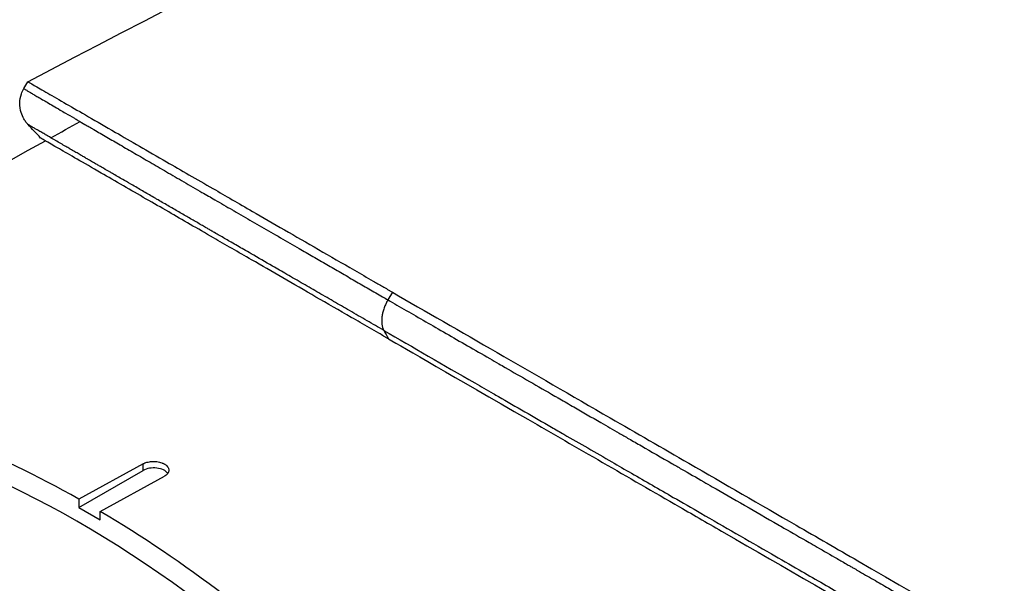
# Model space of a CAD drawing. Header units: millimetres. Extents: x 0 to 4378, y 0 to 2397.
# Tile 647 of 656: x 2618 to 2650, y 1988 to 2007. Entities that reach past the tile are written whole.
import ezdxf

# ---------------------------------------------------------------- set-up
doc = ezdxf.new("R2010")
doc.units = ezdxf.units.MM
doc.header["$LTSCALE"] = 0.2
doc.layers.add('01_Object Line', color=4, linetype='Continuous')

# ---------------------------------------------------------------- blocks, each defined once
blk = doc.blocks.new('Blk$A18R2-0W24D')
for p, q in [((-119.833, 1145.595), (-119.702, 1145.821)), ((-119.833, 1145.595), (-119.833, 1145.595)), ((-107.661, 1138.869), (-107.808, 1138.615)), ((-115.895, 1133.199), (-118.016, 1132.037)), ((-115.895, 1132.98), (-115.895, 1133.199)), ((-118.016, 1131.756), (-115.895, 1132.98)), ((-117.309, 1131.629), (-115.188, 1132.791)), ((-118.016, 1132.037), (-118.016, 1131.756)), ((-118.016, 1131.756), (-117.309, 1131.347)), ((-117.309, 1131.347), (-117.309, 1131.629))]:
    blk.add_line(p, q)
for centre, major_axis, start_param, end_param in [((-118.016, 1099.422), (19.5, -33.775), 0, 3.141593), ((-121.198, 1097.585), (19.5, -33.775), 0, 3.141593), ((-122.259, 1096.973), (19.5, -33.775), 6.276472, 9.431491), ((-115.541, 1132.776), (0.5, 0), 0.381749, 2.356194)]:
    blk.add_ellipse(centre, major_axis=major_axis, ratio=0.57735, start_param=start_param, end_param=end_param)
for points in [[(-119.702, 1145.821), (-103.238, 1154.444), (-86.636, 1162.682), (-69.793, 1170.604)], [(-118.939, 1143.968), (-118.618, 1144.147), (-118.297, 1144.325), (-117.976, 1144.504)], [(-119.277, 1143.959), (-119.418, 1144.111), (-119.558, 1144.262), (-119.699, 1144.414)], [(-137.146, 1133.94), (-131.153, 1137.216), (-125.142, 1140.523), (-119.12, 1143.868)], [(-107.946, 1137.607), (-107.896, 1137.514), (-107.846, 1137.422), (-107.795, 1137.33)]]:
    blk.add_open_spline(points, degree=3)
for points, knots in [([(-119.702, 1145.821), (-119.702, 1145.821), (-119.701, 1145.821), (-119.681, 1145.809), (-119.613, 1145.77), (-119.382, 1145.637), (-119.232, 1145.55), (-118.866, 1145.339), (-118.66, 1145.22), (-117.994, 1144.835), (-117.458, 1144.526), (-116.308, 1143.862), (-115.749, 1143.539), (-114.645, 1142.902), (-114.134, 1142.606), (-113.173, 1142.052), (-112.739, 1141.801), (-111.602, 1141.145), (-110.874, 1140.724), (-109.715, 1140.055), (-109.319, 1139.826), (-108.708, 1139.474), (-108.502, 1139.355), (-108.19, 1139.174), (-108.085, 1139.114), (-107.927, 1139.023), (-107.874, 1138.992), (-107.794, 1138.946), (-107.768, 1138.931), (-107.714, 1138.9), (-107.688, 1138.885), (-107.661, 1138.869)], [-3.482268, -3.482268, -3.482268, -3.482268, -3.410322, -3.410322, -2.984789, -2.984789, -2.612354, -2.612354, -2.286343, -2.286343, -1.715455, -1.715455, -1.286664, -1.286664, -0.965099, -0.965099, -0.723763, -0.723763, -0.361864, -0.361864, -0.180905, -0.180905, -0.090468, -0.090468, -0.045241, -0.045241, -0.022623, -0.022623, -0.011312, -0.011312, -0.000001, -0.000001, -0.000001, -0.000001]), ([(-119.699, 1144.414), (-119.719, 1144.436), (-119.74, 1144.46), (-119.785, 1144.519), (-119.809, 1144.555), (-119.867, 1144.657), (-119.898, 1144.727), (-119.953, 1144.898), (-119.968, 1145.005), (-119.964, 1145.213), (-119.946, 1145.318), (-119.892, 1145.478), (-119.865, 1145.539), (-119.833, 1145.595)], [0, 0, 0, 0, 0.0104507, 0.0104507, 0.0236579, 0.0236579, 0.0465248, 0.0465248, 0.0780161, 0.0780161, 0.1092769, 0.1092769, 0.1288378, 0.1288378, 0.1288378, 0.1288378]), ([(-119.833, 1145.595), (-119.833, 1145.595), (-119.832, 1145.594), (-119.828, 1145.591), (-119.823, 1145.588), (-119.808, 1145.578), (-119.798, 1145.572), (-119.772, 1145.556), (-119.756, 1145.547), (-119.724, 1145.528), (-119.71, 1145.519), (-119.67, 1145.495), (-119.641, 1145.478), (-119.576, 1145.44), (-119.541, 1145.419), (-119.498, 1145.394), (-119.496, 1145.392), (-119.455, 1145.368), (-119.413, 1145.343), (-119.32, 1145.289), (-119.269, 1145.259), (-119.167, 1145.199), (-119.118, 1145.17), (-119.002, 1145.103), (-118.935, 1145.063), (-118.789, 1144.978), (-118.712, 1144.933), (-118.572, 1144.852), (-118.513, 1144.817), (-118.36, 1144.728), (-118.263, 1144.671), (-118.122, 1144.589), (-118.083, 1144.567), (-117.97, 1144.501), (-117.893, 1144.456), (-117.789, 1144.396), (-117.766, 1144.382), (-117.718, 1144.354), (-117.693, 1144.34), (-117.644, 1144.311), (-117.619, 1144.297), (-117.583, 1144.276), (-117.571, 1144.269), (-117.546, 1144.254), (-117.532, 1144.246), (-117.381, 1144.158), (-117.239, 1144.075), (-116.948, 1143.906), (-116.799, 1143.82), (-116.491, 1143.641), (-116.332, 1143.548), (-116.003, 1143.358), (-115.834, 1143.259), (-115.484, 1143.056), (-115.303, 1142.951), (-114.932, 1142.736), (-114.742, 1142.626), (-114.351, 1142.4), (-114.151, 1142.283), (-113.808, 1142.085), (-113.666, 1142.003), (-113.332, 1141.809), (-113.139, 1141.697), (-112.927, 1141.574), (-112.908, 1141.564), (-112.69, 1141.437), (-112.489, 1141.321), (-112.083, 1141.086), (-111.878, 1140.968), (-111.464, 1140.728), (-111.254, 1140.607), (-110.944, 1140.427), (-110.842, 1140.368), (-110.588, 1140.221), (-110.436, 1140.133), (-110.131, 1139.957), (-109.978, 1139.869), (-109.672, 1139.692), (-109.518, 1139.603), (-109.21, 1139.425), (-109.056, 1139.336), (-108.748, 1139.158), (-108.594, 1139.07), (-108.288, 1138.892), (-108.134, 1138.804), (-107.925, 1138.683), (-107.866, 1138.649), (-107.808, 1138.615)], [0.5649926, 0.5649926, 0.5649926, 0.5649926, 0.5745008, 0.5745008, 0.5885568, 0.5885568, 0.6024334, 0.6024334, 0.616041, 0.616041, 0.625, 0.625, 0.6389674, 0.6389674, 0.6521907, 0.6521907, 0.6529348, 0.6529348, 0.6653133, 0.6653133, 0.6774557, 0.6774557, 0.6875, 0.6875, 0.6992974, 0.6992974, 0.7108979, 0.7108979, 0.71875, 0.71875, 0.7302216, 0.7302216, 0.734375, 0.734375, 0.7421875, 0.7421875, 0.7443878, 0.7443878, 0.7465782, 0.7465782, 0.7488369, 0.7488369, 0.75, 0.75, 0.7513839, 0.7513839, 0.7649249, 0.7649249, 0.7782838, 0.7782838, 0.7918729, 0.7918729, 0.8057075, 0.8057075, 0.8199553, 0.8199553, 0.8344527, 0.8344527, 0.849373, 0.849373, 0.8597114, 0.8597114, 0.8736746, 0.8736746, 0.875, 0.875, 0.8893851, 0.8893851, 0.9040038, 0.9040038, 0.9189904, 0.9189904, 0.9263298, 0.9263298, 0.937311, 0.937311, 0.9484587, 0.9484587, 0.959783, 0.959783, 0.9713927, 0.9713927, 0.9831792, 0.9831792, 0.9952444, 0.9952444, 0.9999668, 0.9999668, 0.9999668, 0.9999668]), ([(-107.946, 1137.607), (-108.129, 1137.712), (-108.313, 1137.818), (-108.496, 1137.925), (-108.69, 1138.036), (-108.883, 1138.148), (-109.077, 1138.26), (-109.253, 1138.361), (-109.429, 1138.463), (-109.604, 1138.564), (-109.609, 1138.567), (-109.615, 1138.57), (-109.62, 1138.573), (-109.798, 1138.676), (-109.975, 1138.779), (-110.152, 1138.881), (-110.326, 1138.981), (-110.499, 1139.081), (-110.671, 1139.181), (-110.718, 1139.208), (-110.765, 1139.235), (-110.811, 1139.262), (-110.839, 1139.277), (-110.866, 1139.293), (-110.893, 1139.309), (-110.979, 1139.358), (-111.064, 1139.408), (-111.149, 1139.457), (-111.306, 1139.547), (-111.462, 1139.638), (-111.617, 1139.728), (-111.857, 1139.866), (-112.095, 1140.003), (-112.33, 1140.139), (-112.41, 1140.186), (-112.49, 1140.232), (-112.57, 1140.278), (-112.708, 1140.358), (-112.845, 1140.437), (-112.981, 1140.516), (-112.996, 1140.525), (-113.012, 1140.534), (-113.028, 1140.543), (-113.143, 1140.609), (-113.257, 1140.675), (-113.37, 1140.741), (-113.425, 1140.772), (-113.479, 1140.804), (-113.533, 1140.835), (-113.535, 1140.836), (-113.537, 1140.837), (-113.539, 1140.839), (-113.556, 1140.848), (-113.575, 1140.859), (-113.594, 1140.87), (-113.613, 1140.882), (-113.633, 1140.893), (-113.651, 1140.903), (-113.673, 1140.916), (-113.692, 1140.927), (-113.705, 1140.935), (-113.74, 1140.955), (-113.772, 1140.973), (-113.806, 1140.993), (-113.824, 1141.003), (-113.843, 1141.014), (-113.861, 1141.025), (-113.908, 1141.052), (-113.956, 1141.08), (-114.005, 1141.108), (-114.108, 1141.168), (-114.216, 1141.23), (-114.327, 1141.294), (-114.438, 1141.359), (-114.553, 1141.425), (-114.671, 1141.493), (-114.788, 1141.561), (-114.908, 1141.631), (-115.031, 1141.702), (-115.152, 1141.772), (-115.276, 1141.844), (-115.401, 1141.916), (-115.433, 1141.935), (-115.465, 1141.953), (-115.497, 1141.972), (-115.62, 1142.043), (-115.744, 1142.114), (-115.868, 1142.187), (-115.926, 1142.22), (-115.984, 1142.254), (-116.042, 1142.288), (-116.106, 1142.324), (-116.17, 1142.361), (-116.233, 1142.398), (-116.326, 1142.452), (-116.42, 1142.506), (-116.512, 1142.56), (-116.633, 1142.629), (-116.752, 1142.699), (-116.871, 1142.768), (-116.891, 1142.779), (-116.911, 1142.791), (-116.931, 1142.802), (-116.96, 1142.819), (-116.99, 1142.836), (-117.019, 1142.853), (-117.102, 1142.902), (-117.185, 1142.95), (-117.267, 1142.997), (-117.308, 1143.021), (-117.349, 1143.045), (-117.39, 1143.068), (-117.406, 1143.078), (-117.422, 1143.087), (-117.439, 1143.097), (-117.443, 1143.099), (-117.447, 1143.101), (-117.451, 1143.104), (-117.457, 1143.107), (-117.466, 1143.112), (-117.474, 1143.117), (-117.483, 1143.123), (-117.492, 1143.128), (-117.499, 1143.132), (-117.505, 1143.135), (-117.51, 1143.138), (-117.511, 1143.139), (-117.525, 1143.147), (-117.542, 1143.157), (-117.562, 1143.168), (-117.582, 1143.18), (-117.605, 1143.193), (-117.631, 1143.208), (-117.649, 1143.219), (-117.668, 1143.23), (-117.688, 1143.241), (-117.698, 1143.247), (-117.708, 1143.253), (-117.718, 1143.259), (-117.75, 1143.277), (-117.785, 1143.297), (-117.821, 1143.319), (-117.859, 1143.341), (-117.899, 1143.364), (-117.941, 1143.388), (-117.984, 1143.413), (-118.029, 1143.439), (-118.075, 1143.466), (-118.123, 1143.494), (-118.172, 1143.522), (-118.223, 1143.552), (-118.242, 1143.563), (-118.262, 1143.574), (-118.282, 1143.586), (-118.293, 1143.593), (-118.305, 1143.599), (-118.316, 1143.606), (-118.358, 1143.63), (-118.401, 1143.655), (-118.444, 1143.68), (-118.499, 1143.712), (-118.556, 1143.745), (-118.612, 1143.778), (-118.669, 1143.811), (-118.725, 1143.844), (-118.782, 1143.877), (-118.795, 1143.884), (-118.808, 1143.892), (-118.821, 1143.899), (-118.835, 1143.907), (-118.849, 1143.916), (-118.863, 1143.924), (-118.917, 1143.955), (-118.972, 1143.987), (-119.024, 1144.018), (-119.065, 1144.041), (-119.104, 1144.064), (-119.143, 1144.087), (-119.188, 1144.113), (-119.231, 1144.138), (-119.272, 1144.162), (-119.292, 1144.174), (-119.312, 1144.186), (-119.332, 1144.197), (-119.342, 1144.203), (-119.351, 1144.208), (-119.361, 1144.214), (-119.364, 1144.216), (-119.368, 1144.218), (-119.371, 1144.22), (-119.372, 1144.221), (-119.374, 1144.222), (-119.375, 1144.222), (-119.377, 1144.224), (-119.38, 1144.225), (-119.383, 1144.227), (-119.385, 1144.228), (-119.387, 1144.23), (-119.388, 1144.23), (-119.392, 1144.232), (-119.392, 1144.232), (-119.394, 1144.233), (-119.406, 1144.241), (-119.419, 1144.248), (-119.432, 1144.256), (-119.447, 1144.265), (-119.462, 1144.273), (-119.478, 1144.282), (-119.478, 1144.283), (-119.479, 1144.283), (-119.48, 1144.284), (-119.496, 1144.293), (-119.513, 1144.303), (-119.529, 1144.313), (-119.546, 1144.322), (-119.562, 1144.332), (-119.578, 1144.341), (-119.594, 1144.351), (-119.609, 1144.36), (-119.623, 1144.368), (-119.638, 1144.377), (-119.651, 1144.384), (-119.662, 1144.391), (-119.673, 1144.398), (-119.682, 1144.403), (-119.689, 1144.407), (-119.695, 1144.411), (-119.699, 1144.414), (-119.699, 1144.414)], [0, 0, 0, 0, 0.011661, 0.011661, 0.011661, 0.0239333, 0.0239333, 0.0239333, 0.0350821, 0.0350821, 0.0350821, 0.0354059, 0.0354059, 0.0354059, 0.0467022, 0.0467022, 0.0467022, 0.0577534, 0.0577534, 0.0577534, 0.0607503, 0.0607503, 0.0607503, 0.0625, 0.0625, 0.0625, 0.0679972, 0.0679972, 0.0679972, 0.078125, 0.078125, 0.078125, 0.09375, 0.09375, 0.09375, 0.09908, 0.09908, 0.09908, 0.1083025, 0.1083025, 0.1083025, 0.109375, 0.109375, 0.109375, 0.1171875, 0.1171875, 0.1171875, 0.1209386, 0.1209386, 0.1209386, 0.1210938, 0.1210938, 0.1210938, 0.1222584, 0.1222584, 0.1222584, 0.123429, 0.123429, 0.123429, 0.1249139, 0.1249139, 0.1249139, 0.1290167, 0.1290167, 0.1290167, 0.1312453, 0.1312453, 0.1312453, 0.1368168, 0.1368168, 0.1368168, 0.1487201, 0.1487201, 0.1487201, 0.1606847, 0.1606847, 0.1606847, 0.1726306, 0.1726306, 0.1726306, 0.1844657, 0.1844657, 0.1844657, 0.1875, 0.1875, 0.1875, 0.1990051, 0.1990051, 0.1990051, 0.2043629, 0.2043629, 0.2043629, 0.2102046, 0.2102046, 0.2102046, 0.21875, 0.21875, 0.21875, 0.2297866, 0.2297866, 0.2297866, 0.2316491, 0.2316491, 0.2316491, 0.234375, 0.234375, 0.234375, 0.2421875, 0.2421875, 0.2421875, 0.2460938, 0.2460938, 0.2460938, 0.247666, 0.247666, 0.247666, 0.2480469, 0.2480469, 0.2480469, 0.2486974, 0.2486974, 0.2486974, 0.2493816, 0.2493816, 0.2493816, 0.25, 0.25, 0.25, 0.2582373, 0.2582373, 0.2582373, 0.2665183, 0.2665183, 0.2665183, 0.2721341, 0.2721341, 0.2721341, 0.2748552, 0.2748552, 0.2748552, 0.2832604, 0.2832604, 0.2832604, 0.2917918, 0.2917918, 0.2917918, 0.300406, 0.300406, 0.300406, 0.3091533, 0.3091533, 0.3091533, 0.3125, 0.3125, 0.3125, 0.3144351, 0.3144351, 0.3144351, 0.3214271, 0.3214271, 0.3214271, 0.3304153, 0.3304153, 0.3304153, 0.3394323, 0.3394323, 0.3394323, 0.3415145, 0.3415145, 0.3415145, 0.34375, 0.34375, 0.34375, 0.3525944, 0.3525944, 0.3525944, 0.359375, 0.359375, 0.359375, 0.3671875, 0.3671875, 0.3671875, 0.3710937, 0.3710937, 0.3710937, 0.3730469, 0.3730469, 0.3730469, 0.3737652, 0.3737652, 0.3737652, 0.3740234, 0.3740234, 0.3740234, 0.3744853, 0.3744853, 0.3744853, 0.3749146, 0.3749146, 0.3749146, 0.3763397, 0.3763397, 0.3763397, 0.3858084, 0.3858084, 0.3858084, 0.3962934, 0.3962934, 0.3962934, 0.396733, 0.396733, 0.396733, 0.4078902, 0.4078902, 0.4078902, 0.4192071, 0.4192071, 0.4192071, 0.4306891, 0.4306891, 0.4306891, 0.4425915, 0.4425915, 0.4425915, 0.4543333, 0.4543333, 0.4543333, 0.4660981, 0.4660981, 0.4660981, 0.4660981]), ([(-107.795, 1137.33), (-107.832, 1137.351), (-107.848, 1137.36), (-107.9, 1137.39), (-107.926, 1137.405), (-108.004, 1137.45), (-108.056, 1137.48), (-108.211, 1137.57), (-108.313, 1137.629), (-108.62, 1137.806), (-108.822, 1137.922), (-109.419, 1138.267), (-109.807, 1138.491), (-110.94, 1139.146), (-111.649, 1139.555), (-112.752, 1140.192), (-113.173, 1140.434), (-114.102, 1140.971), (-114.595, 1141.255), (-115.307, 1141.667), (-115.553, 1141.809), (-116.053, 1142.097), (-116.303, 1142.242), (-116.804, 1142.531), (-117.05, 1142.673), (-117.877, 1143.151), (-118.332, 1143.413), (-119.081, 1143.845), (-119.277, 1143.959), (-119.277, 1143.959)], [0.000001, 0.000001, 0.000001, 0.000001, 0.015698, 0.015698, 0.031818, 0.031818, 0.064059, 0.064059, 0.128532, 0.128532, 0.257452, 0.257452, 0.515099, 0.515099, 1.03173, 1.03173, 1.376496, 1.376496, 1.83577, 1.83577, 2.097678, 2.097678, 2.396491, 2.396491, 2.737987, 2.737987, 3.650672, 3.650672, 4.858985, 4.858985, 4.858985, 4.858985]), ([(-107.806, 1138.615), (-107.83, 1138.577), (-107.851, 1138.537), (-107.871, 1138.496), (-107.872, 1138.492), (-107.874, 1138.489), (-107.876, 1138.485), (-107.897, 1138.44), (-107.916, 1138.394), (-107.933, 1138.346), (-107.95, 1138.299), (-107.965, 1138.251), (-107.977, 1138.204), (-107.986, 1138.169), (-107.993, 1138.134), (-107.999, 1138.099), (-108.001, 1138.087), (-108.003, 1138.075), (-108.005, 1138.063), (-108.009, 1138.028), (-108.012, 1137.993), (-108.014, 1137.96), (-108.014, 1137.949), (-108.015, 1137.938), (-108.015, 1137.928), (-108.015, 1137.885), (-108.013, 1137.843), (-108.007, 1137.805), (-108.002, 1137.766), (-107.994, 1137.73), (-107.984, 1137.697), (-107.974, 1137.667), (-107.963, 1137.639), (-107.95, 1137.614), (-107.949, 1137.612), (-107.947, 1137.609), (-107.946, 1137.607)], [0, 0, 0, 0, 0.1149751, 0.1149751, 0.1149751, 0.125, 0.125, 0.125, 0.25, 0.25, 0.25, 0.375, 0.375, 0.375, 0.4673291, 0.4673291, 0.4673291, 0.5, 0.5, 0.5, 0.5947218, 0.5947218, 0.5947218, 0.625, 0.625, 0.625, 0.75, 0.75, 0.75, 0.875, 0.875, 0.875, 0.9880514, 0.9880514, 0.9880514, 0.9999992, 0.9999992, 0.9999992, 0.9999992]), ([(-107.806, 1138.615), (-107.613, 1138.503), (-107.411, 1138.387), (-107.201, 1138.265), (-106.995, 1138.146), (-106.781, 1138.023), (-106.559, 1137.894), (-106.342, 1137.77), (-106.119, 1137.641), (-105.887, 1137.507), (-105.659, 1137.375), (-105.424, 1137.24), (-105.18, 1137.099), (-104.943, 1136.962), (-104.698, 1136.821), (-104.446, 1136.676), (-104.347, 1136.619), (-104.246, 1136.561), (-104.144, 1136.502), (-104.075, 1136.462), (-104.005, 1136.422), (-103.934, 1136.381), (-103.673, 1136.23), (-103.405, 1136.076), (-103.129, 1135.916), (-102.859, 1135.761), (-102.583, 1135.602), (-102.3, 1135.439), (-102.264, 1135.418), (-102.227, 1135.397), (-102.191, 1135.376), (-102.037, 1135.288), (-101.882, 1135.198), (-101.724, 1135.107), (-101.707, 1135.097), (-101.691, 1135.088), (-101.674, 1135.078), (-101.381, 1134.909), (-101.08, 1134.736), (-100.773, 1134.559), (-100.577, 1134.446), (-100.378, 1134.331), (-100.176, 1134.215), (-100.069, 1134.153), (-99.961, 1134.091), (-99.852, 1134.028), (-99.716, 1133.95), (-99.579, 1133.871), (-99.44, 1133.791), (-99.111, 1133.601), (-98.774, 1133.407), (-98.431, 1133.209), (-98.326, 1133.149), (-98.221, 1133.088), (-98.114, 1133.027), (-97.873, 1132.888), (-97.628, 1132.747), (-97.38, 1132.604), (-97.288, 1132.551), (-97.195, 1132.498), (-97.103, 1132.444), (-96.753, 1132.243), (-96.398, 1132.038), (-96.036, 1131.83), (-96.03, 1131.827), (-96.025, 1131.823), (-96.019, 1131.82), (-95.663, 1131.615), (-95.301, 1131.406), (-94.933, 1131.194), (-94.865, 1131.156), (-94.798, 1131.117), (-94.73, 1131.078), (-94.457, 1130.921), (-94.181, 1130.761), (-93.902, 1130.601), (-93.814, 1130.55), (-93.726, 1130.5), (-93.638, 1130.449), (-93.419, 1130.323), (-93.198, 1130.195), (-92.975, 1130.067), (-92.863, 1130.003), (-92.751, 1129.938), (-92.639, 1129.873), (-92.6, 1129.851), (-92.565, 1129.831), (-92.53, 1129.811), (-92.496, 1129.791), (-92.462, 1129.771), (-92.424, 1129.75), (-92.398, 1129.735), (-92.37, 1129.719), (-92.34, 1129.701), (-92.327, 1129.694), (-92.314, 1129.686), (-92.3, 1129.678), (-92.124, 1129.577), (-91.949, 1129.476), (-91.775, 1129.376), (-91.609, 1129.281), (-91.445, 1129.186), (-91.282, 1129.092), (-90.942, 1128.896), (-90.607, 1128.704), (-90.278, 1128.514), (-89.945, 1128.322), (-89.618, 1128.134), (-89.297, 1127.949), (-88.971, 1127.761), (-88.65, 1127.577), (-88.336, 1127.396), (-88.265, 1127.355), (-88.193, 1127.314), (-88.123, 1127.273), (-87.922, 1127.157), (-87.724, 1127.043), (-87.528, 1126.93), (-87.408, 1126.862), (-87.289, 1126.793), (-87.172, 1126.725), (-86.856, 1126.543), (-86.547, 1126.365), (-86.244, 1126.191), (-86.078, 1126.095), (-85.913, 1126.001), (-85.751, 1125.907), (-85.448, 1125.733), (-85.153, 1125.563), (-84.865, 1125.397), (-84.571, 1125.228), (-84.285, 1125.063), (-84.006, 1124.902), (-83.79, 1124.778), (-83.578, 1124.656), (-83.371, 1124.537), (-83.36, 1124.531), (-83.35, 1124.524), (-83.339, 1124.518), (-83.067, 1124.362), (-82.803, 1124.21), (-82.547, 1124.062), (-82.275, 1123.906), (-82.012, 1123.754), (-81.758, 1123.608), (-81.685, 1123.566), (-81.613, 1123.524), (-81.541, 1123.483), (-81.287, 1123.337), (-81.042, 1123.196), (-80.805, 1123.059), (-80.563, 1122.92), (-80.33, 1122.786), (-80.105, 1122.656), (-79.878, 1122.525), (-79.66, 1122.4), (-79.45, 1122.279), (-79.236, 1122.156), (-79.032, 1122.038), (-78.837, 1121.926), (-78.807, 1121.909), (-78.778, 1121.892), (-78.749, 1121.875), (-78.576, 1121.776), (-78.41, 1121.68), (-78.251, 1121.589), (-78.068, 1121.483), (-77.894, 1121.383), (-77.73, 1121.288), (-77.563, 1121.192), (-77.406, 1121.102), (-77.258, 1121.017), (-77.204, 1120.986), (-77.151, 1120.955), (-77.099, 1120.925), (-76.957, 1120.843), (-76.824, 1120.767), (-76.701, 1120.696), (-76.681, 1120.685), (-76.662, 1120.674), (-76.643, 1120.663), (-76.599, 1120.637), (-76.556, 1120.613), (-76.515, 1120.589), (-76.491, 1120.575), (-76.467, 1120.561), (-76.444, 1120.548), (-76.412, 1120.53), (-76.382, 1120.512), (-76.352, 1120.495), (-76.337, 1120.486), (-76.322, 1120.478), (-76.307, 1120.469), (-76.303, 1120.467), (-76.301, 1120.466), (-76.3, 1120.465), (-76.299, 1120.464), (-76.297, 1120.464), (-76.294, 1120.461), (-76.289, 1120.459), (-76.281, 1120.454), (-76.264, 1120.445), (-75.938, 1120.257), (-75.615, 1120.07), (-75.294, 1119.886), (-75.132, 1119.792), (-74.97, 1119.699), (-74.809, 1119.607), (-74.21, 1119.262), (-73.621, 1118.922), (-73.04, 1118.588), (-72.514, 1118.285), (-71.996, 1117.987), (-71.486, 1117.692), (-71.429, 1117.66), (-71.373, 1117.628), (-71.317, 1117.595), (-71.062, 1117.449), (-70.809, 1117.303), (-70.558, 1117.159), (-69.972, 1116.821), (-69.396, 1116.489), (-68.83, 1116.163), (-68.497, 1115.971), (-68.167, 1115.781), (-67.84, 1115.593), (-67.61, 1115.46), (-67.38, 1115.328), (-67.153, 1115.197), (-66.94, 1115.074), (-66.728, 1114.952), (-66.517, 1114.831), (-65.934, 1114.495), (-65.362, 1114.166), (-64.802, 1113.843), (-64.656, 1113.759), (-64.511, 1113.676), (-64.367, 1113.593), (-63.954, 1113.354), (-63.546, 1113.12), (-63.145, 1112.889), (-62.995, 1112.802), (-62.846, 1112.717), (-62.698, 1112.631), (-62.295, 1112.399), (-61.899, 1112.171), (-61.509, 1111.946), (-61.363, 1111.863), (-61.219, 1111.779), (-61.075, 1111.696), (-61.008, 1111.658), (-60.941, 1111.619), (-60.875, 1111.581), (-60.319, 1111.261), (-59.776, 1110.948), (-59.246, 1110.643), (-59.201, 1110.617), (-59.156, 1110.591), (-59.111, 1110.565), (-58.723, 1110.342), (-58.342, 1110.122), (-57.968, 1109.907), (-57.834, 1109.83), (-57.701, 1109.753), (-57.569, 1109.677), (-57.064, 1109.386), (-56.571, 1109.102), (-56.091, 1108.826), (-55.982, 1108.763), (-55.873, 1108.7), (-55.765, 1108.638), (-55.525, 1108.499), (-55.288, 1108.363), (-55.055, 1108.229), (-54.809, 1108.087), (-54.566, 1107.947), (-54.327, 1107.809), (-54.28, 1107.782), (-54.232, 1107.755), (-54.185, 1107.728), (-53.714, 1107.456), (-53.257, 1107.193), (-52.813, 1106.937), (-52.765, 1106.909), (-52.717, 1106.882), (-52.669, 1106.854), (-52.559, 1106.791), (-52.45, 1106.728), (-52.341, 1106.665), (-51.973, 1106.453), (-51.613, 1106.246), (-51.263, 1106.044), (-51.196, 1106.006), (-51.128, 1105.967), (-51.061, 1105.928)], [0.0000005, 0.0000005, 0.0000005, 0.0000005, 0.0158804, 0.0158804, 0.0158804, 0.0314941, 0.0314941, 0.0314941, 0.0466963, 0.0466963, 0.0466963, 0.0616667, 0.0616667, 0.0616667, 0.0762857, 0.0762857, 0.0762857, 0.0820479, 0.0820479, 0.0820479, 0.0859853, 0.0859853, 0.0859853, 0.1005462, 0.1005462, 0.1005462, 0.1147453, 0.1147453, 0.1147453, 0.1165521, 0.1165521, 0.1165521, 0.1241981, 0.1241981, 0.1241981, 0.125, 0.125, 0.125, 0.1391728, 0.1391728, 0.1391728, 0.1482001, 0.1482001, 0.1482001, 0.1529972, 0.1529972, 0.1529972, 0.1589987, 0.1589987, 0.1589987, 0.1732494, 0.1732494, 0.1732494, 0.1776036, 0.1776036, 0.1776036, 0.1875, 0.1875, 0.1875, 0.1911709, 0.1911709, 0.1911709, 0.2049605, 0.2049605, 0.2049605, 0.2051836, 0.2051836, 0.2051836, 0.21875, 0.21875, 0.21875, 0.2212271, 0.2212271, 0.2212271, 0.2312401, 0.2312401, 0.2312401, 0.234375, 0.234375, 0.234375, 0.2421875, 0.2421875, 0.2421875, 0.2460938, 0.2460938, 0.2460938, 0.2474252, 0.2474252, 0.2474252, 0.2487118, 0.2487118, 0.2487118, 0.2496161, 0.2496161, 0.2496161, 0.25, 0.25, 0.25, 0.2548856, 0.2548856, 0.2548856, 0.2595383, 0.2595383, 0.2595383, 0.2692434, 0.2692434, 0.2692434, 0.2790515, 0.2790515, 0.2790515, 0.2890122, 0.2890122, 0.2890122, 0.2912742, 0.2912742, 0.2912742, 0.2976908, 0.2976908, 0.2976908, 0.3016122, 0.3016122, 0.3016122, 0.3121303, 0.3121303, 0.3121303, 0.3179228, 0.3179228, 0.3179228, 0.3287012, 0.3287012, 0.3287012, 0.3396932, 0.3396932, 0.3396932, 0.3481944, 0.3481944, 0.3481944, 0.3486379, 0.3486379, 0.3486379, 0.3598073, 0.3598073, 0.3598073, 0.3716181, 0.3716181, 0.3716181, 0.375, 0.375, 0.375, 0.3869913, 0.3869913, 0.3869913, 0.3992411, 0.3992411, 0.3992411, 0.4116457, 0.4116457, 0.4116457, 0.424265, 0.424265, 0.424265, 0.4261619, 0.4261619, 0.4261619, 0.4375, 0.4375, 0.4375, 0.4505935, 0.4505935, 0.4505935, 0.463876, 0.463876, 0.463876, 0.46875, 0.46875, 0.46875, 0.4822259, 0.4822259, 0.4822259, 0.484375, 0.484375, 0.484375, 0.4893023, 0.4893023, 0.4893023, 0.4921875, 0.4921875, 0.4921875, 0.4960938, 0.4960938, 0.4960938, 0.4980469, 0.4980469, 0.4980469, 0.4986572, 0.4986572, 0.4986572, 0.4992676, 0.4992676, 0.4992676, 0.5, 0.5, 0.5, 0.5143265, 0.5143265, 0.5143265, 0.5215625, 0.5215625, 0.5215625, 0.5485034, 0.5485034, 0.5485034, 0.5728868, 0.5728868, 0.5728868, 0.5755775, 0.5755775, 0.5755775, 0.5877727, 0.5877727, 0.5877727, 0.6162648, 0.6162648, 0.6162648, 0.6330476, 0.6330476, 0.6330476, 0.6449132, 0.6449132, 0.6449132, 0.656049, 0.656049, 0.656049, 0.6869268, 0.6869268, 0.6869268, 0.6949503, 0.6949503, 0.6949503, 0.717991, 0.717991, 0.717991, 0.7265974, 0.7265974, 0.7265974, 0.75, 0.75, 0.75, 0.7587448, 0.7587448, 0.7587448, 0.7627993, 0.7627993, 0.7627993, 0.7967746, 0.7967746, 0.7967746, 0.7996666, 0.7996666, 0.7996666, 0.8246287, 0.8246287, 0.8246287, 0.833564, 0.833564, 0.833564, 0.8677436, 0.8677436, 0.8677436, 0.8755356, 0.8755356, 0.8755356, 0.8928106, 0.8928106, 0.8928106, 0.9110136, 0.9110136, 0.9110136, 0.9146293, 0.9146293, 0.9146293, 0.9506659, 0.9506659, 0.9506659, 0.9545641, 0.9545641, 0.9545641, 0.9635596, 0.9635596, 0.9635596, 0.9941009, 0.9941009, 0.9941009, 1, 1, 1, 1]), ([(-107.661, 1138.869), (-106.565, 1138.237), (-105.407, 1137.568), (-102.998, 1136.177), (-101.749, 1135.456), (-99.613, 1134.223), (-98.746, 1133.722), (-96.702, 1132.542), (-95.523, 1131.861), (-93.652, 1130.781), (-92.971, 1130.388), (-87.454, 1127.203), (-82.403, 1124.287), (-76.104, 1120.65), (-74.85, 1119.926), (-72.985, 1118.85), (-72.355, 1118.486), (-70.389, 1117.35), (-69.077, 1116.593), (-67.143, 1115.477), (-66.496, 1115.103), (-64.468, 1113.932), (-63.122, 1113.155), (-61.484, 1112.21), (-61.153, 1112.019), (-60.487, 1111.634), (-60.153, 1111.441), (-59.488, 1111.057), (-59.158, 1110.867), (-58.061, 1110.233), (-57.308, 1109.799), (-55.814, 1108.936), (-55.074, 1108.509), (-54.105, 1107.949), (-53.858, 1107.807), (-53.154, 1107.4), (-52.704, 1107.141), (-51.892, 1106.672), (-51.528, 1106.462), (-51.103, 1106.216), (-51.036, 1106.177), (-50.912, 1106.106), (-50.858, 1106.075), (-50.739, 1106.006), (-50.676, 1105.97), (-50.575, 1105.911), (-50.538, 1105.89), (-50.463, 1105.847), (-50.428, 1105.827), (-50.299, 1105.752), (-50.212, 1105.702), (-50.001, 1105.58), (-49.914, 1105.53), (-49.75, 1105.435), (-49.648, 1105.376), (-49.414, 1105.241), (-49.317, 1105.185), (-49.175, 1105.103), (-49.139, 1105.083), (-49.077, 1105.046), (-49, 1105.002), (-48.802, 1104.888), (-48.693, 1104.825), (-48.495, 1104.711), (-48.411, 1104.663), (-48.272, 1104.582), (-48.219, 1104.551), (-48.08, 1104.471), (-47.997, 1104.423), (-46.765, 1103.711), (-45.699, 1103.096), (-44.252, 1102.261), (-43.809, 1102.006), (-42.977, 1101.525), (-42.587, 1101.3), (-42.035, 1100.981), (-41.859, 1100.88), (-41.352, 1100.587), (-41.032, 1100.402), (-40.154, 1099.896), (-39.642, 1099.6), (-38.792, 1099.109), (-38.442, 1098.907), (-38.125, 1098.724), (-38.093, 1098.705), (-38.029, 1098.669), (-37.999, 1098.651), (-37.94, 1098.617), (-37.913, 1098.602), (-37.653, 1098.452), (-37.47, 1098.345), (-37.352, 1098.278), (-37.336, 1098.268), (-37.316, 1098.257), (-37.311, 1098.254), (-37.299, 1098.247), (-37.293, 1098.243), (-37.286, 1098.24), (-37.284, 1098.238), (-37.282, 1098.238), (-37.282, 1098.238), (-37.282, 1098.238)], [-65.723049, -65.723049, -65.723049, -65.723049, -62.031487, -62.031487, -58.338756, -58.338756, -55.879853, -55.879853, -52.598147, -52.598147, -50.727335, -50.727335, -37.463141, -37.463141, -34.099083, -34.099083, -32.353511, -32.353511, -28.594411, -28.594411, -26.668972, -26.668972, -22.482567, -22.482567, -21.407846, -21.407846, -20.305538, -20.305538, -19.195523, -19.195523, -16.579733, -16.579733, -13.871633, -13.871633, -12.933021, -12.933021, -11.170861, -11.170861, -9.691103, -9.691103, -9.409822, -9.409822, -9.177731, -9.177731, -8.904003, -8.904003, -8.749378, -8.749378, -8.584793, -8.584793, -8.151236, -8.151236, -7.849406, -7.849406, -7.58232, -7.58232, -7.395073, -7.395073, -7.305232, -7.305232, -7.25344, -7.25344, -7.185996, -7.185996, -7.134968, -7.134968, -7.10336, -7.10336, -7.05618, -7.05618, -6.401955, -6.401955, -6.095755, -6.095755, -5.801185, -5.801185, -5.658718, -5.658718, -5.379628, -5.379628, -4.847074, -4.847074, -4.358082, -4.358082, -4.300239, -4.300239, -4.242832, -4.242832, -4.18603, -4.18603, -3.687784, -3.687784, -3.583851, -3.583851, -3.53625, -3.53625, -3.454867, -3.454867, -3.396463, -3.396463, -3.369485, -3.369485, -3.369485, -3.369485]), ([(-107.946, 1137.607), (-106.989, 1137.054), (-105.983, 1136.474), (-104.94, 1135.872), (-104.739, 1135.756), (-104.537, 1135.639), (-104.334, 1135.522), (-104.276, 1135.488), (-104.217, 1135.455), (-104.159, 1135.421), (-103.585, 1135.09), (-103, 1134.752), (-102.407, 1134.41), (-102.271, 1134.332), (-102.134, 1134.253), (-101.997, 1134.174), (-101.477, 1133.874), (-100.95, 1133.571), (-100.419, 1133.264), (-100.201, 1133.138), (-99.982, 1133.012), (-99.762, 1132.885), (-99.306, 1132.622), (-98.847, 1132.358), (-98.386, 1132.092), (-98.082, 1131.917), (-97.778, 1131.741), (-97.472, 1131.565), (-97.089, 1131.344), (-96.705, 1131.123), (-96.319, 1130.9), (-95.929, 1130.676), (-95.539, 1130.45), (-95.147, 1130.225), (-94.843, 1130.049), (-94.537, 1129.873), (-94.232, 1129.697), (-93.756, 1129.423), (-93.279, 1129.148), (-92.802, 1128.873), (-92.58, 1128.745), (-92.358, 1128.617), (-92.136, 1128.489), (-90.974, 1127.819), (-89.814, 1127.15), (-88.659, 1126.485), (-88.423, 1126.349), (-88.187, 1126.213), (-87.952, 1126.077), (-87.408, 1125.764), (-86.867, 1125.452), (-86.327, 1125.141), (-85.541, 1124.688), (-84.76, 1124.238), (-83.985, 1123.791), (-83.932, 1123.76), (-83.879, 1123.73), (-83.827, 1123.699), (-82.338, 1122.842), (-80.871, 1121.996), (-79.431, 1121.166), (-78.69, 1120.738), (-77.955, 1120.315), (-77.228, 1119.896), (-76.785, 1119.64), (-76.344, 1119.386), (-75.906, 1119.134), (-75.785, 1119.064), (-75.665, 1118.995), (-75.545, 1118.926), (-74.394, 1118.262), (-73.264, 1117.611), (-72.157, 1116.972), (-71.886, 1116.816), (-71.617, 1116.661), (-71.348, 1116.507), (-70.405, 1115.963), (-69.478, 1115.428), (-68.568, 1114.904), (-68.16, 1114.669), (-67.756, 1114.436), (-67.355, 1114.205), (-66.607, 1113.773), (-65.871, 1113.349), (-65.148, 1112.932), (-64.618, 1112.627), (-64.095, 1112.325), (-63.579, 1112.028), (-63.013, 1111.701), (-62.455, 1111.38), (-61.905, 1111.063), (-61.862, 1111.038), (-61.819, 1111.013), (-61.776, 1110.989), (-61.185, 1110.648), (-60.603, 1110.312), (-60.031, 1109.983), (-59.631, 1109.752), (-59.235, 1109.524), (-58.845, 1109.299), (-58.119, 1108.881), (-57.411, 1108.472), (-56.721, 1108.074), (-56.469, 1107.929), (-56.22, 1107.786), (-55.974, 1107.644), (-55.699, 1107.485), (-55.427, 1107.328), (-55.158, 1107.173), (-54.647, 1106.879), (-54.147, 1106.591), (-53.658, 1106.309), (-53.538, 1106.24), (-53.418, 1106.171), (-53.299, 1106.102), (-52.88, 1105.861), (-52.469, 1105.624), (-52.067, 1105.392)], [0, 0, 0, 0, 0.0537956, 0.0537956, 0.0537956, 0.0641526, 0.0641526, 0.0641526, 0.0671031, 0.0671031, 0.0671031, 0.0962427, 0.0962427, 0.0962427, 0.1029277, 0.1029277, 0.1029277, 0.1283424, 0.1283424, 0.1283424, 0.1387919, 0.1387919, 0.1387919, 0.1604613, 0.1604613, 0.1604613, 0.1747111, 0.1747111, 0.1747111, 0.1925966, 0.1925966, 0.1925966, 0.2106779, 0.2106779, 0.2106779, 0.224751, 0.224751, 0.224751, 0.2467042, 0.2467042, 0.2467042, 0.2569246, 0.2569246, 0.2569246, 0.3103939, 0.3103939, 0.3103939, 0.3213335, 0.3213335, 0.3213335, 0.3465771, 0.3465771, 0.3465771, 0.383319, 0.383319, 0.383319, 0.385823, 0.385823, 0.385823, 0.4564224, 0.4564224, 0.4564224, 0.4927866, 0.4927866, 0.4927866, 0.5149844, 0.5149844, 0.5149844, 0.5210907, 0.5210907, 0.5210907, 0.5796468, 0.5796468, 0.5796468, 0.5939582, 0.5939582, 0.5939582, 0.6443491, 0.6443491, 0.6443491, 0.6669229, 0.6669229, 0.6669229, 0.7090924, 0.7090924, 0.7090924, 0.7399622, 0.7399622, 0.7399622, 0.7738644, 0.7738644, 0.7738644, 0.7765034, 0.7765034, 0.7765034, 0.8130598, 0.8130598, 0.8130598, 0.8386624, 0.8386624, 0.8386624, 0.886194, 0.886194, 0.886194, 0.9034842, 0.9034842, 0.9034842, 0.9227702, 0.9227702, 0.9227702, 0.9593497, 0.9593497, 0.9593497, 0.9683233, 0.9683233, 0.9683233, 1, 1, 1, 1]), ([(-107.795, 1137.33), (-107.265, 1137.023), (-105.645, 1136.088), (-101.574, 1133.738), (-99.899, 1132.771), (-97.688, 1131.494), (-97.194, 1131.209), (-92.73, 1128.632), (-88.68, 1126.294), (-83.638, 1123.383), (-82.532, 1122.744), (-78.851, 1120.619), (-76.334, 1119.166), (-72.63, 1117.027), (-71.359, 1116.294), (-67.221, 1113.904), (-64.485, 1112.325), (-60.553, 1110.055), (-59.226, 1109.288), (-56.59, 1107.767), (-55.29, 1107.016), (-53.759, 1106.132), (-53.464, 1105.962), (-53.03, 1105.711), (-52.887, 1105.629), (-52.674, 1105.506), (-52.6, 1105.463), (-52.396, 1105.345), (-52.273, 1105.274), (-52.084, 1105.165), (-52.019, 1105.128), (-51.833, 1105.021), (-51.713, 1104.951), (-50.147, 1104.047), (-48.888, 1103.32), (-46.443, 1101.909), (-45.532, 1101.383), (-44.316, 1100.681), (-43.948, 1100.469), (-42.257, 1099.492), (-41.171, 1098.865), (-40.232, 1098.323), (-40.081, 1098.236), (-39.683, 1098.006), (-39.476, 1097.887), (-39.195, 1097.724), (-39.111, 1097.676), (-39.061, 1097.647), (-39.087, 1097.662), (-39.196, 1097.725), (-39.232, 1097.746), (-39.277, 1097.772)], [-18.405376, -18.405376, -18.405376, -18.405376, -17.174018, -17.174018, -16.364664, -16.364664, -16.133716, -16.133716, -14.283941, -14.283941, -13.757986, -13.757986, -12.511155, -12.511155, -11.8371, -11.8371, -10.260637, -10.260637, -9.40491, -9.40491, -8.48439, -8.48439, -8.259902, -8.259902, -8.1488, -8.1488, -8.092873, -8.092873, -8.006359, -8.006359, -7.960882, -7.960882, -7.87659, -7.87659, -6.866375, -6.866375, -6.187342, -6.187342, -5.873647, -5.873647, -4.670335, -4.670335, -4.41319, -4.41319, -3.917697, -3.917697, -3.458578, -3.458578, -3.03293, -3.03293, -2.87595, -2.87595, -2.87595, -2.87595]), ([(-118.016, 1132.037), (-120.768, 1133.586), (-123.5, 1134.653), (-128.567, 1135.716), (-130.882, 1135.777), (-134.457, 1135.126), (-135.808, 1134.658), (-138.2, 1133.376), (-139.251, 1132.592), (-140.192, 1131.652)], [0.000001, 0.000001, 0.000001, 0.000001, 1.16744, 1.16744, 2.25065, 2.25065, 2.983249, 2.983249, 3.662658, 3.662658, 3.662658, 3.662658]), ([(-115.895, 1133.199), (-115.858, 1133.219), (-115.815, 1133.236), (-115.768, 1133.249), (-115.716, 1133.264), (-115.659, 1133.273), (-115.601, 1133.276), (-115.548, 1133.279), (-115.495, 1133.277), (-115.442, 1133.271), (-115.383, 1133.264), (-115.326, 1133.25), (-115.275, 1133.231), (-115.27, 1133.23), (-115.265, 1133.228), (-115.26, 1133.226), (-115.244, 1133.22), (-115.23, 1133.213), (-115.215, 1133.206), (-115.21, 1133.203), (-115.204, 1133.2), (-115.199, 1133.197), (-115.195, 1133.195), (-115.191, 1133.193), (-115.188, 1133.191), (-115.184, 1133.189), (-115.18, 1133.187), (-115.177, 1133.185), (-115.172, 1133.182), (-115.167, 1133.178), (-115.162, 1133.175), (-115.15, 1133.167), (-115.139, 1133.159), (-115.128, 1133.15), (-115.094, 1133.121), (-115.069, 1133.089), (-115.055, 1133.055), (-115.054, 1133.052), (-115.052, 1133.049), (-115.051, 1133.045), (-115.041, 1133.015), (-115.038, 1132.985), (-115.045, 1132.955), (-115.052, 1132.922), (-115.069, 1132.89), (-115.096, 1132.861), (-115.119, 1132.835), (-115.15, 1132.811), (-115.188, 1132.791)], [-0.1574555, -0.1574555, -0.1574555, -0.1574555, -0.1416604, -0.1416604, -0.1416604, -0.1241285, -0.1241285, -0.1241285, -0.108101, -0.108101, -0.108101, -0.0898829, -0.0898829, -0.0898829, -0.0880941, -0.0880941, -0.0880941, -0.0825129, -0.0825129, -0.0825129, -0.0802847, -0.0802847, -0.0802847, -0.0787283, -0.0787283, -0.0787283, -0.0771721, -0.0771721, -0.0771721, -0.0749441, -0.0749441, -0.0749441, -0.069364, -0.069364, -0.069364, -0.051146, -0.051146, -0.051146, -0.0493573, -0.0493573, -0.0493573, -0.03333, -0.03333, -0.03333, -0.0157983, -0.0157983, -0.0157983, -0.000001, -0.000001, -0.000001, -0.000001]), ([(-89.78, 1085.162), (-89.961, 1089.359), (-90.817, 1093.873), (-93.755, 1102.927), (-95.781, 1107.389), (-99.517, 1113.705), (-100.868, 1115.733), (-104.443, 1120.512), (-106.758, 1123.125), (-111.825, 1127.913), (-114.558, 1130), (-117.309, 1131.629)], [0.000001, 0.000001, 0.000001, 0.000001, 1.5059, 1.5059, 2.97435, 2.97435, 3.704759, 3.704759, 4.78473, 4.78473, 5.948679, 5.948679, 5.948679, 5.948679])]:
    blk.add_open_spline(points, degree=3, knots=knots)

msp = doc.modelspace()

# ---------------------------------------------------------------- block references
at = {"layer": '01_Object Line'}
msp.add_blockref('Blk$A18R2-0W24D', (2737.807, 859.146), dxfattribs=at)

doc.saveas('drawing.dxf')
